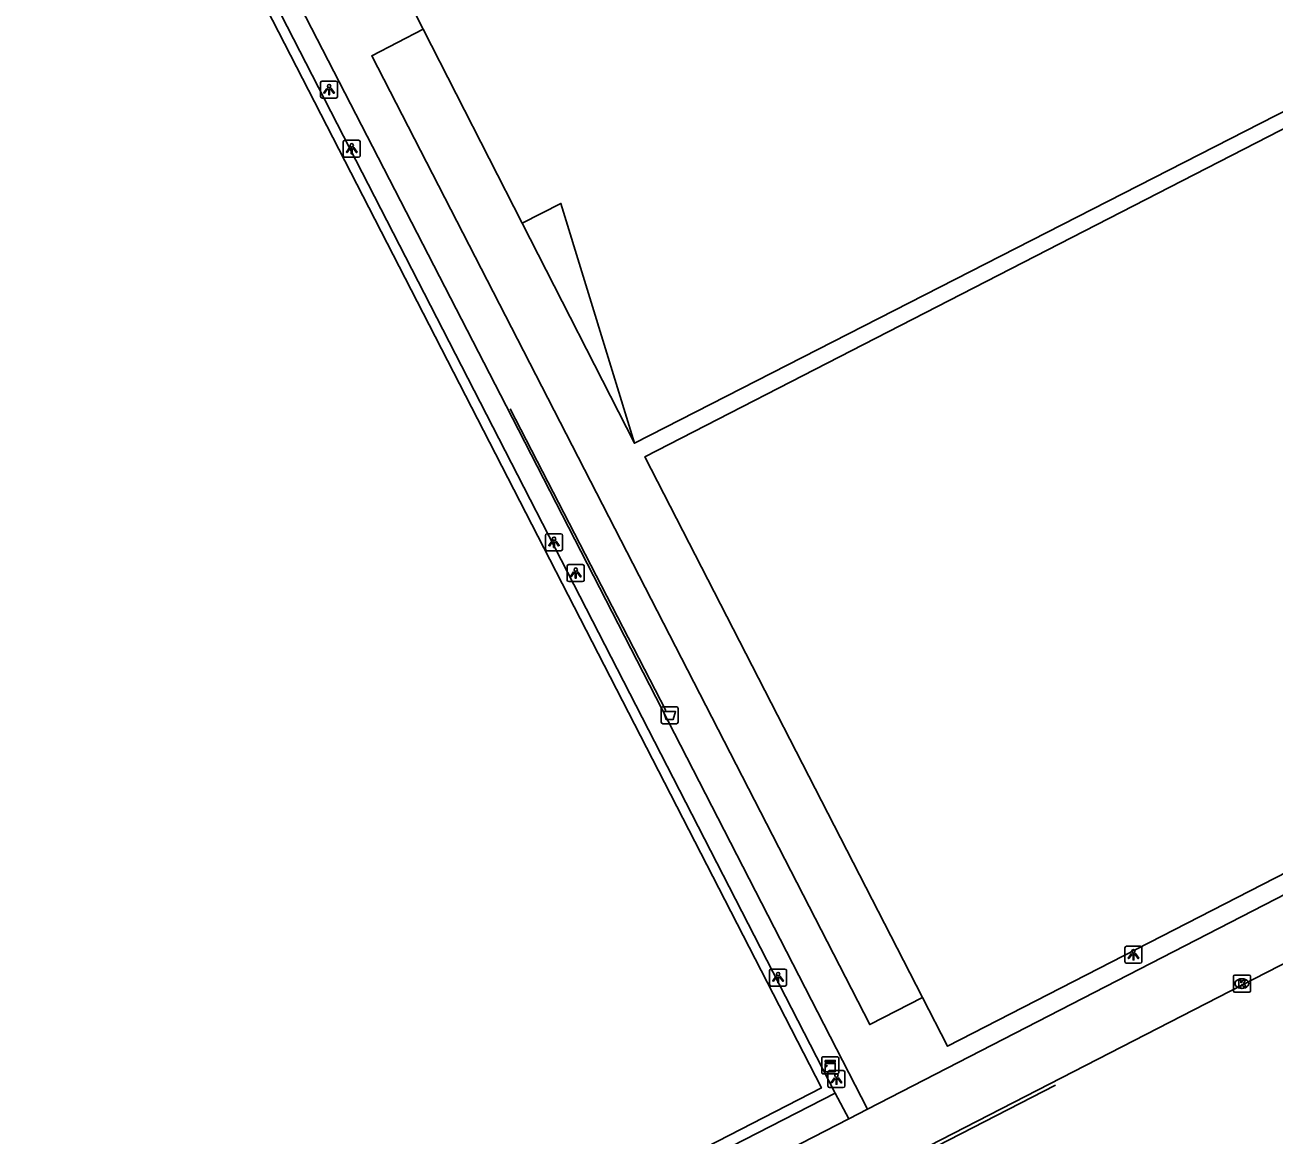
# Model space of a CAD drawing. Extents: x 158838 to 160074, y 386376 to 387776.
# Drawn here: x 159615 to 159688.3, y 387374.7 to 387439.9 of the extents above; entities that cross this region are included whole.
import ezdxf

# ---------------------------------------------------------------- set-up
doc = ezdxf.new("R2010")
doc.units = 0
for name, color, linetype in [('IMGEO_Afvalbak', 7, 'Continuous'), ('IMGEO_Groenvoorziening', 7, 'Continuous'), ('IMGEO_Hek', 7, 'Continuous'), ('IMGEO_Kast', 7, 'Continuous'), ('IMGEO_Kolk', 7, 'Continuous'), ('IMGEO_Lichtpunt', 7, 'Continuous'), ('IMGEO_Pand', 7, 'Continuous'), ('IMGEO_Pand_overbouw', 7, 'Continuous'), ('IMGEO_Rijbaan_lokaal_open', 7, 'Continuous'), ('IMGEO_Voetpad_open', 7, 'Continuous')]:
    doc.layers.add(name, color=color, linetype=linetype)

msp = doc.modelspace()

# ---------------------------------------------------------------- linework, layer by layer
at = {"layer": 'IMGEO_Afvalbak'}
for p, q in [((159652.327, 387398.964), (159652.327, 387399.764)), ((159652.327, 387399.764), (159652.327, 387398.964)), ((159652.427, 387399.864), (159653.217, 387399.864)), ((159653.217, 387399.864), (159652.427, 387399.864)), ((159653.317, 387399.764), (159653.317, 387398.964)), ((159653.317, 387398.964), (159653.317, 387399.764)), ((159653.217, 387398.864), (159652.427, 387398.864)), ((159652.427, 387398.864), (159653.217, 387398.864))]:
    msp.add_line(p, q, dxfattribs=at)
msp.add_lwpolyline([(159652.47, 387399.578), (159653.174, 387399.578), (159653.025, 387399.108), (159652.619, 387399.108), (159652.47, 387399.578)], dxfattribs=at)
for centre, start, end in [((159652.427, 387399.764), 90, 180), ((159652.427, 387399.764), 90, 180), ((159653.217, 387399.764), 0, 90), ((159653.217, 387399.764), 360, 90), ((159652.427, 387398.964), 180, 270), ((159652.427, 387398.964), 180, 270), ((159653.217, 387398.964), 270, 0), ((159653.217, 387398.964), 270, 0)]:
    msp.add_arc(centre, 0.1, start, end, dxfattribs=at)
at = {"layer": 'IMGEO_Groenvoorziening'}
for points in [[(159616.748, 387464.989), (159565.185, 387438.483), (159610.17, 387350.984), (159661.731, 387377.497), (159616.748, 387464.989)], [(159638.355, 387439.623), (159635.331, 387438.07), (159664.569, 387381.214), (159667.668, 387382.805)]]:
    msp.add_lwpolyline(points, dxfattribs=at)
at = {"layer": 'IMGEO_Hek'}
for points in [[(159627.454, 387445.487), (159662.536, 387377.187), (159609.91, 387350.208), (159593.499, 387382.128), (159592.991, 387383.116)], [(159643.453, 387417.353), (159652.591, 387399.651)], [(159675.472, 387377.654), (159653.24, 387366.234)]]:
    msp.add_lwpolyline(points, dxfattribs=at)
at = {"layer": 'IMGEO_Kast'}
for p, q in [((159661.748, 387378.391), (159661.748, 387379.232)), ((159661.748, 387379.232), (159661.748, 387378.391)), ((159661.823, 387379.316), (159662.664, 387379.316)), ((159662.664, 387379.316), (159661.823, 387379.316)), ((159662.748, 387379.241), (159662.748, 387378.4)), ((159662.748, 387378.4), (159662.748, 387379.241)), ((159662.673, 387378.316), (159661.832, 387378.316)), ((159661.832, 387378.316), (159662.673, 387378.316))]:
    msp.add_line(p, q, dxfattribs=at)
for points in [[(159661.943, 387379.106), (159662.543, 387379.106), (159662.543, 387379.021), (159661.943, 387379.021), (159661.943, 387379.106)], [(159661.943, 387378.931), (159662.543, 387378.931), (159662.543, 387378.442), (159661.943, 387378.442), (159661.943, 387378.931)]]:
    msp.add_lwpolyline(points, dxfattribs=at)
msp.add_circle((159662.027, 387378.78), 0.0377, dxfattribs=at)
for centre, start, end in [((159661.826, 387379.238), 92.4484, 184.28452), ((159661.826, 387379.238), 92.4484, 184.28452), ((159662.67, 387379.238), 2.4484, 94.28452), ((159662.67, 387379.238), 2.4484, 94.28452), ((159661.826, 387378.394), 182.4484, 274.28452), ((159661.826, 387378.394), 182.4484, 274.28452), ((159662.67, 387378.394), 272.4484, 4.28452), ((159662.67, 387378.394), 272.4484, 4.28452)]:
    msp.add_arc(centre, 0.0779, start, end, dxfattribs=at)
at = {"layer": 'IMGEO_Kolk'}
for p, q in [((159685.917, 387383.191), (159685.917, 387384.043)), ((159685.992, 387384.117), (159686.844, 387384.117)), ((159686.405, 387383.897), (159686.43, 387383.897)), ((159686.918, 387384.043), (159686.918, 387383.191)), ((159686.428, 387383.337), (159686.403, 387383.337)), ((159686.844, 387383.117), (159685.992, 387383.117))]:
    msp.add_line(p, q, dxfattribs=at)
for points in [[(159685.917, 387383.191), (159685.917, 387384.043)], [(159685.992, 387384.117), (159686.844, 387384.117)], [(159686.918, 387384.043), (159686.918, 387383.191)], [(159686.238, 387383.817), (159686.361, 387383.817), (159686.361, 387383.666), (159686.491, 387383.817), (159686.655, 387383.817), (159686.509, 387383.666), (159686.662, 387383.417), (159686.51, 387383.417), (159686.425, 387383.581), (159686.361, 387383.514), (159686.361, 387383.417), (159686.238, 387383.417), (159686.238, 387383.817)], [(159686.844, 387383.117), (159685.992, 387383.117)]]:
    msp.add_lwpolyline(points, dxfattribs=at)
for centre, start, end in [((159685.994, 387384.041), 91.55205, 178.44795), ((159685.994, 387384.041), 91.55205, 178.44795), ((159686.842, 387384.041), 1.55205, 88.44795), ((159686.842, 387384.041), 1.55205, 88.44795), ((159685.994, 387383.193), 181.55205, 268.44795), ((159685.994, 387383.193), 181.55205, 268.44795), ((159686.842, 387383.193), 271.55205, 358.44795), ((159686.842, 387383.193), 271.55205, 358.44795)]:
    msp.add_arc(centre, 0.0765, start, end, dxfattribs=at)
for centre, major_axis, ratio, start_param, end_param in [((159686.404, 387383.617), (-0.387, 0.002), 0.722429, 4.712389, 7.853982), ((159686.429, 387383.617), (-0.39, 0.002), 0.717154, 1.570796, 4.712389)]:
    msp.add_ellipse(centre, major_axis=major_axis, ratio=ratio, start_param=start_param, end_param=end_param, dxfattribs=at)
at = {"layer": 'IMGEO_Lichtpunt'}
for p, q in [((159632.333, 387436.49), (159632.333, 387435.683)), ((159632.333, 387436.49), (159632.333, 387435.683)), ((159633.235, 387436.585), (159632.427, 387436.585)), ((159633.235, 387436.585), (159632.427, 387436.585)), ((159633.329, 387435.683), (159633.329, 387436.49)), ((159633.329, 387435.683), (159633.329, 387436.49)), ((159632.427, 387435.589), (159633.235, 387435.589)), ((159632.427, 387435.589), (159633.235, 387435.589)), ((159633.661, 387433.012), (159633.661, 387432.205)), ((159633.661, 387433.012), (159633.661, 387432.205)), ((159634.563, 387433.107), (159633.755, 387433.107)), ((159634.563, 387433.107), (159633.755, 387433.107)), ((159634.657, 387432.205), (159634.657, 387433.012)), ((159634.657, 387432.205), (159634.657, 387433.012)), ((159633.755, 387432.111), (159634.563, 387432.111)), ((159633.755, 387432.111), (159634.563, 387432.111)), ((159645.536, 387409.922), (159645.536, 387409.115)), ((159645.536, 387409.922), (159645.536, 387409.115)), ((159646.438, 387410.017), (159645.63, 387410.017)), ((159646.438, 387410.017), (159645.63, 387410.017)), ((159646.532, 387409.115), (159646.532, 387409.922)), ((159646.532, 387409.115), (159646.532, 387409.922)), ((159645.63, 387409.021), (159646.438, 387409.021)), ((159645.63, 387409.021), (159646.438, 387409.021)), ((159646.809, 387408.109), (159646.809, 387407.302)), ((159646.809, 387408.109), (159646.809, 387407.302)), ((159647.711, 387408.204), (159646.903, 387408.204)), ((159647.711, 387408.204), (159646.903, 387408.204)), ((159647.805, 387407.302), (159647.805, 387408.109)), ((159647.805, 387407.302), (159647.805, 387408.109)), ((159646.903, 387407.208), (159647.711, 387407.208)), ((159646.903, 387407.208), (159647.711, 387407.208)), ((159679.552, 387385.713), (159679.552, 387384.906)), ((159679.552, 387385.713), (159679.552, 387384.906)), ((159680.454, 387385.808), (159679.646, 387385.808)), ((159680.454, 387385.808), (159679.646, 387385.808)), ((159680.548, 387384.906), (159680.548, 387385.713)), ((159680.548, 387384.906), (159680.548, 387385.713)), ((159679.646, 387384.812), (159680.454, 387384.812)), ((159679.646, 387384.812), (159680.454, 387384.812)), ((159658.689, 387384.376), (159658.689, 387383.569)), ((159658.689, 387384.376), (159658.689, 387383.569)), ((159659.591, 387384.471), (159658.783, 387384.471)), ((159659.591, 387384.471), (159658.783, 387384.471)), ((159659.685, 387383.569), (159659.685, 387384.376)), ((159659.685, 387383.569), (159659.685, 387384.376)), ((159658.783, 387383.475), (159659.591, 387383.475)), ((159658.783, 387383.475), (159659.591, 387383.475)), ((159662.117, 387378.419), (159662.117, 387377.612)), ((159662.117, 387378.419), (159662.117, 387377.612)), ((159663.019, 387378.514), (159662.211, 387378.514)), ((159663.019, 387378.514), (159662.211, 387378.514)), ((159663.113, 387377.612), (159663.113, 387378.419)), ((159663.113, 387377.612), (159663.113, 387378.419)), ((159662.211, 387377.518), (159663.019, 387377.518)), ((159662.211, 387377.518), (159663.019, 387377.518))]:
    msp.add_line(p, q, dxfattribs=at)
for points in [[(159632.707, 387436.154), (159632.746, 387436.126), (159632.558, 387435.864), (159632.52, 387435.891), (159632.707, 387436.154)], [(159632.809, 387436.106), (159632.856, 387436.106), (159632.856, 387435.784), (159632.809, 387435.784), (159632.809, 387436.106)], [(159632.919, 387436.126), (159632.957, 387436.153), (159633.144, 387435.891), (159633.105, 387435.863), (159632.919, 387436.126)], [(159634.035, 387432.676), (159634.074, 387432.648), (159633.886, 387432.386), (159633.848, 387432.413), (159634.035, 387432.676)], [(159634.137, 387432.628), (159634.184, 387432.628), (159634.184, 387432.306), (159634.137, 387432.306), (159634.137, 387432.628)], [(159634.247, 387432.648), (159634.285, 387432.675), (159634.472, 387432.413), (159634.433, 387432.385), (159634.247, 387432.648)], [(159645.91, 387409.586), (159645.949, 387409.558), (159645.761, 387409.296), (159645.723, 387409.323), (159645.91, 387409.586)], [(159646.012, 387409.538), (159646.059, 387409.538), (159646.059, 387409.216), (159646.012, 387409.216), (159646.012, 387409.538)], [(159646.122, 387409.558), (159646.16, 387409.585), (159646.347, 387409.323), (159646.308, 387409.295), (159646.122, 387409.558)], [(159647.183, 387407.773), (159647.222, 387407.745), (159647.034, 387407.483), (159646.996, 387407.51), (159647.183, 387407.773)], [(159647.285, 387407.725), (159647.332, 387407.725), (159647.332, 387407.403), (159647.285, 387407.403), (159647.285, 387407.725)], [(159647.395, 387407.745), (159647.433, 387407.772), (159647.62, 387407.51), (159647.581, 387407.482), (159647.395, 387407.745)], [(159679.926, 387385.377), (159679.965, 387385.349), (159679.777, 387385.087), (159679.739, 387385.114), (159679.926, 387385.377)], [(159680.138, 387385.349), (159680.176, 387385.376), (159680.363, 387385.114), (159680.324, 387385.086), (159680.138, 387385.349)], [(159680.028, 387385.329), (159680.075, 387385.329), (159680.075, 387385.007), (159680.028, 387385.007), (159680.028, 387385.329)], [(159659.063, 387384.04), (159659.102, 387384.012), (159658.914, 387383.75), (159658.876, 387383.777), (159659.063, 387384.04)], [(159659.165, 387383.992), (159659.212, 387383.992), (159659.212, 387383.67), (159659.165, 387383.67), (159659.165, 387383.992)], [(159659.275, 387384.012), (159659.313, 387384.039), (159659.5, 387383.777), (159659.461, 387383.749), (159659.275, 387384.012)], [(159662.491, 387378.083), (159662.53, 387378.055), (159662.342, 387377.793), (159662.304, 387377.82), (159662.491, 387378.083)], [(159662.593, 387378.035), (159662.64, 387378.035), (159662.64, 387377.713), (159662.593, 387377.713), (159662.593, 387378.035)], [(159662.703, 387378.055), (159662.741, 387378.082), (159662.928, 387377.82), (159662.889, 387377.792), (159662.703, 387378.055)]]:
    msp.add_lwpolyline(points, dxfattribs=at)
for centre in [(159632.832, 387436.288), (159634.16, 387432.81), (159646.035, 387409.72), (159647.308, 387407.907), (159680.051, 387385.511), (159659.188, 387384.174), (159662.616, 387378.217)]:
    msp.add_circle(centre, 0.0994, dxfattribs=at)
for centre, start, end in [((159632.427, 387436.49), 90, 180), ((159632.427, 387436.49), 90, 180), ((159633.235, 387436.49), 0, 90), ((159633.235, 387436.49), 0, 90), ((159632.427, 387435.683), 180, 270), ((159632.427, 387435.683), 180, 270), ((159633.235, 387435.683), 270, 0), ((159633.235, 387435.683), 270, 360), ((159633.755, 387433.012), 90, 180), ((159633.755, 387433.012), 90, 180), ((159634.563, 387433.012), 0, 90), ((159634.563, 387433.012), 0, 90), ((159633.755, 387432.205), 180, 270), ((159633.755, 387432.205), 180, 270), ((159634.563, 387432.205), 270, 0), ((159634.563, 387432.205), 270, 360), ((159645.63, 387409.922), 90, 180), ((159645.63, 387409.922), 90, 180), ((159646.438, 387409.922), 0, 90), ((159646.438, 387409.922), 0, 90), ((159645.63, 387409.115), 180, 270), ((159645.63, 387409.115), 180, 270), ((159646.438, 387409.115), 270, 0), ((159646.438, 387409.115), 270, 360), ((159646.903, 387408.109), 90, 180), ((159646.903, 387408.109), 90, 180), ((159647.711, 387408.109), 0, 90), ((159647.711, 387408.109), 0, 90), ((159646.903, 387407.302), 180, 270), ((159646.903, 387407.302), 180, 270), ((159647.711, 387407.302), 270, 0), ((159647.711, 387407.302), 270, 360), ((159679.646, 387385.713), 90, 180), ((159679.646, 387385.713), 90, 180), ((159680.454, 387385.713), 0, 90), ((159680.454, 387385.713), 0, 90), ((159679.646, 387384.906), 180, 270), ((159679.646, 387384.906), 180, 270), ((159680.454, 387384.906), 270, 0), ((159680.454, 387384.906), 270, 360), ((159658.783, 387384.376), 90, 180), ((159658.783, 387384.376), 90, 180), ((159659.591, 387384.376), 0, 90), ((159659.591, 387384.376), 0, 90), ((159658.783, 387383.569), 180, 270), ((159658.783, 387383.569), 180, 270), ((159659.591, 387383.569), 270, 0), ((159659.591, 387383.569), 270, 360), ((159662.211, 387378.419), 90, 180), ((159662.211, 387378.419), 90, 180), ((159663.019, 387378.419), 0, 90), ((159663.019, 387378.419), 0, 90), ((159662.211, 387377.612), 180, 270), ((159662.211, 387377.612), 180, 270), ((159663.019, 387377.612), 270, 0), ((159663.019, 387377.612), 270, 360)]:
    msp.add_arc(centre, 0.0946, start, end, dxfattribs=at)
at = {"layer": 'IMGEO_Pand'}
for points in [[(159681.006, 387471.095), (159680.971, 387471.209), (159680.952, 387471.272), (159634.334, 387447.502), (159638.355, 387439.623)], [(159667.668, 387382.805), (159651.375, 387414.54), (159664.922, 387421.501), (159710.981, 387445.157), (159723.275, 387421.205), (159726.217, 387422.712), (159730.211, 387414.915)], [(159638.355, 387439.623), (159644.163, 387428.242), (159646.442, 387429.405), (159650.755, 387415.326), (159697.376, 387439.142), (159697.337, 387439.219)], [(159667.668, 387382.805), (159669.14, 387379.939), (159709.813, 387400.82), (159708.425, 387403.51), (159731.68, 387412.046), (159730.211, 387414.915)]]:
    msp.add_lwpolyline(points, dxfattribs=at)
at = {"layer": 'IMGEO_Pand_overbouw'}
msp.add_lwpolyline([(159650.755, 387415.326), (159646.442, 387429.405), (159644.163, 387428.242)], close=True, dxfattribs=at)
at = {"layer": 'IMGEO_Rijbaan_lokaal_open'}
for points in [[(159750.933, 387420.751), (159664.437, 387376.249)], [(159744.741, 387413.566), (159706.436, 387393.805), (159705.658, 387393.406), (159687.137, 387383.892), (159632.72, 387355.943)], [(159663.338, 387375.684), (159664.437, 387376.249)], [(159609.967, 387349.169), (159611.506, 387349.049), (159663.338, 387375.684)]]:
    msp.add_lwpolyline(points, dxfattribs=at)
at = {"layer": 'IMGEO_Voetpad_open'}
for points in [[(159617.013, 387465.815), (159627.454, 387445.487), (159662.536, 387377.187)], [(159664.437, 387376.249), (159643.217, 387417.533), (159628.525, 387446.043)], [(159662.536, 387377.187), (159609.91, 387350.208), (159593.499, 387382.128), (159592.991, 387383.116)], [(159662.536, 387377.187), (159663.338, 387375.684)]]:
    msp.add_lwpolyline(points, dxfattribs=at)

doc.saveas('drawing.dxf')
